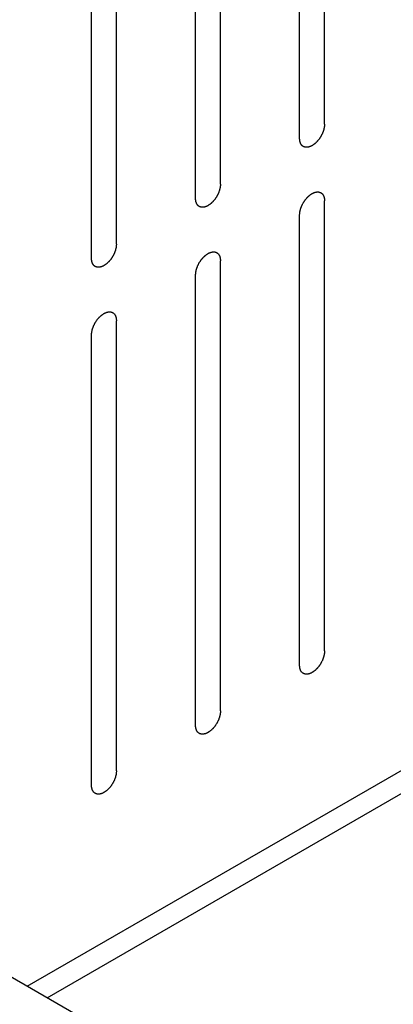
# Model space of a CAD drawing. Header units: inches. Extents: x 6 to 353, y 6 to 228.
# Tile 321 of 372: x 325.268 to 326.062, y 202.456 to 204.554. Entities that reach past the tile are written whole.
import ezdxf

# ---------------------------------------------------------------- set-up
doc = ezdxf.new("R2010")
doc.units = ezdxf.units.IN
doc.header["$LTSCALE"] = 19.946667
doc.header["$MEASUREMENT"] = 0
doc.layers.get('0').update_dxf_attribs({"linetype": 'CONTINUOUS'})
doc.layers.add('03_ALL_AXES', color=7, linetype='CONTINUOUS')

msp = doc.modelspace()

# ---------------------------------------------------------------- linework, layer by layer
at = {"color": 7, "linetype": 'Continuous'}
for p, q in [((325.2832, 202.4943), (330.7465, 205.6485)), ((325.3256, 202.4698), (330.7889, 205.624)), ((325.9159, 204.3313), (325.9159, 205.2907)), ((325.8629, 204.3007), (325.8629, 205.2601)), ((325.6946, 204.2036), (325.6946, 205.163)), ((325.6416, 204.1729), (325.6416, 205.1323)), ((325.4733, 204.0758), (325.4733, 205.0352)), ((325.4203, 204.0452), (325.4203, 205.0046)), ((325.9159, 203.2087), (325.9159, 204.168)), ((325.8629, 203.178), (325.8629, 204.1374)), ((325.6946, 203.0809), (325.6946, 204.0403)), ((325.6416, 203.0503), (325.6416, 204.0096)), ((325.4733, 202.9531), (325.4733, 203.9125)), ((325.4203, 202.9225), (325.4203, 203.8819))]:
    msp.add_line(p, q, dxfattribs=at)
for points in [[(325.9159, 204.3313), (325.9158, 204.3303), (325.9157, 204.3287), (325.9156, 204.3269), (325.9155, 204.3259), (325.9155, 204.3251), (325.9152, 204.3243), (325.915, 204.3232), (325.9147, 204.3218), (325.9144, 204.3204), (325.9141, 204.3193), (325.914, 204.3185), (325.9136, 204.3177), (325.9132, 204.3166), (325.9127, 204.3152), (325.9122, 204.3138), (325.9118, 204.3127), (325.9115, 204.3118), (325.9111, 204.311), (325.9105, 204.3099), (325.9098, 204.3085), (325.9091, 204.3071), (325.9086, 204.306), (325.9082, 204.3052), (325.9077, 204.3045), (325.907, 204.3034), (325.9062, 204.3022), (325.9053, 204.3009), (325.9047, 204.2999), (325.9042, 204.2991), (325.9036, 204.2984), (325.9028, 204.2975), (325.9019, 204.2964), (325.9009, 204.2952), (325.9002, 204.2943), (325.8996, 204.2936), (325.899, 204.2931), (325.8982, 204.2923), (325.8971, 204.2914), (325.8961, 204.2904), (325.8953, 204.2896), (325.8947, 204.289), (325.894, 204.2886), (325.8931, 204.288), (325.892, 204.2872), (325.8909, 204.2865), (325.8902, 204.2859), (325.8897, 204.2856), (325.8894, 204.2854), (325.8891, 204.2853), (325.8887, 204.2851), (325.8879, 204.2847), (325.8868, 204.2842), (325.8858, 204.2837), (325.885, 204.2834), (325.8846, 204.2832), (325.8843, 204.283), (325.884, 204.283), (325.8835, 204.2829), (325.8828, 204.2827), (325.8818, 204.2825), (325.8808, 204.2822), (325.88, 204.2821), (325.8796, 204.282), (325.8793, 204.2819), (325.879, 204.2819), (325.8786, 204.2819), (325.878, 204.2819), (325.877, 204.282), (325.8761, 204.282), (325.8754, 204.282), (325.875, 204.2821), (325.8747, 204.282), (325.8745, 204.2822), (325.8741, 204.2823), (325.8736, 204.2825), (325.8727, 204.2828), (325.8719, 204.2831), (325.8713, 204.2833), (325.8709, 204.2835), (325.8707, 204.2835), (325.8705, 204.2837), (325.8702, 204.284), (325.8697, 204.2844), (325.869, 204.2849), (325.8683, 204.2855), (325.8679, 204.2859), (325.8676, 204.2861), (325.8674, 204.2863), (325.8672, 204.2865), (325.867, 204.2868), (325.8667, 204.2874), (325.8662, 204.2882), (325.8656, 204.289), (325.8653, 204.2896), (325.8651, 204.2899), (325.8649, 204.2901), (325.8648, 204.2904), (325.8647, 204.2908), (325.8645, 204.2915), (325.8642, 204.2926), (325.8639, 204.2936), (325.8636, 204.2943), (325.8635, 204.2947), (325.8634, 204.295), (325.8634, 204.2953), (325.8633, 204.2958), (325.8633, 204.2967), (325.8632, 204.2979), (325.863, 204.2993), (325.8629, 204.3002), (325.8629, 204.3007)], [(325.6946, 204.2036), (325.6945, 204.2025), (325.6944, 204.201), (325.6943, 204.1991), (325.6942, 204.1981), (325.6941, 204.1973), (325.6939, 204.1965), (325.6937, 204.1954), (325.6934, 204.194), (325.693, 204.1927), (325.6928, 204.1916), (325.6926, 204.1907), (325.6923, 204.1899), (325.6919, 204.1888), (325.6914, 204.1874), (325.6909, 204.186), (325.6905, 204.1849), (325.6902, 204.1841), (325.6898, 204.1832), (325.6892, 204.1821), (325.6885, 204.1807), (325.6878, 204.1794), (325.6873, 204.1783), (325.6869, 204.1774), (325.6863, 204.1767), (325.6857, 204.1756), (325.6848, 204.1744), (325.684, 204.1731), (325.6833, 204.1721), (325.6829, 204.1713), (325.6823, 204.1707), (325.6815, 204.1697), (325.6806, 204.1686), (325.6796, 204.1675), (325.6788, 204.1666), (325.6783, 204.1658), (325.6777, 204.1653), (325.6768, 204.1645), (325.6758, 204.1636), (325.6748, 204.1626), (325.6739, 204.1619), (325.6733, 204.1612), (325.6727, 204.1608), (325.6718, 204.1602), (325.6707, 204.1595), (325.6696, 204.1587), (325.6689, 204.1582), (325.6684, 204.1579), (325.6681, 204.1576), (325.6678, 204.1575), (325.6673, 204.1573), (325.6666, 204.1569), (325.6655, 204.1564), (325.6644, 204.1559), (325.6637, 204.1556), (325.6633, 204.1554), (325.6629, 204.1552), (325.6626, 204.1552), (325.6622, 204.1551), (325.6615, 204.1549), (325.6605, 204.1547), (325.6594, 204.1544), (325.6587, 204.1543), (325.6583, 204.1542), (325.658, 204.1541), (325.6577, 204.1541), (325.6573, 204.1541), (325.6567, 204.1542), (325.6557, 204.1542), (325.6548, 204.1542), (325.6541, 204.1543), (325.6537, 204.1543), (325.6534, 204.1543), (325.6532, 204.1544), (325.6528, 204.1545), (325.6522, 204.1547), (325.6514, 204.155), (325.6505, 204.1553), (325.6499, 204.1556), (325.6496, 204.1557), (325.6493, 204.1558), (325.6491, 204.156), (325.6489, 204.1562), (325.6484, 204.1566), (325.6477, 204.1571), (325.647, 204.1577), (325.6465, 204.1581), (325.6463, 204.1583), (325.646, 204.1585), (325.6459, 204.1587), (325.6457, 204.1591), (325.6453, 204.1596), (325.6448, 204.1604), (325.6443, 204.1612), (325.644, 204.1618), (325.6438, 204.1621), (325.6436, 204.1623), (325.6435, 204.1627), (325.6434, 204.1631), (325.6432, 204.1638), (325.6429, 204.1648), (325.6425, 204.1658), (325.6423, 204.1665), (325.6422, 204.1669), (325.6421, 204.1672), (325.6421, 204.1676), (325.642, 204.168), (325.6419, 204.1689), (325.6418, 204.1701), (325.6417, 204.1715), (325.6416, 204.1725), (325.6416, 204.1729)], [(325.8629, 204.1374), (325.863, 204.1385), (325.8631, 204.14), (325.8633, 204.1418), (325.8633, 204.1429), (325.8634, 204.1437), (325.8636, 204.1445), (325.8638, 204.1456), (325.8642, 204.147), (325.8645, 204.1483), (325.8647, 204.1494), (325.8649, 204.1502), (325.8652, 204.1511), (325.8656, 204.1522), (325.8661, 204.1536), (325.8666, 204.155), (325.867, 204.1561), (325.8673, 204.1569), (325.8678, 204.1578), (325.8683, 204.1589), (325.869, 204.1602), (325.8697, 204.1616), (325.8703, 204.1627), (325.8706, 204.1636), (325.8712, 204.1643), (325.8718, 204.1653), (325.8727, 204.1666), (325.8735, 204.1679), (325.8742, 204.1689), (325.8746, 204.1697), (325.8752, 204.1703), (325.876, 204.1713), (325.8769, 204.1724), (325.8779, 204.1735), (325.8787, 204.1744), (325.8792, 204.1752), (325.8798, 204.1757), (325.8807, 204.1765), (325.8817, 204.1774), (325.8827, 204.1784), (325.8836, 204.1791), (325.8842, 204.1798), (325.8848, 204.1802), (325.8857, 204.1808), (325.8868, 204.1815), (325.8879, 204.1823), (325.8887, 204.1828), (325.8891, 204.1831), (325.8894, 204.1834), (325.8897, 204.1835), (325.8902, 204.1837), (325.8909, 204.184), (325.892, 204.1846), (325.8931, 204.185), (325.8938, 204.1854), (325.8942, 204.1856), (325.8946, 204.1858), (325.8949, 204.1858), (325.8953, 204.1859), (325.896, 204.1861), (325.897, 204.1863), (325.8981, 204.1865), (325.8988, 204.1867), (325.8992, 204.1868), (325.8995, 204.1869), (325.8998, 204.1869), (325.9002, 204.1869), (325.9009, 204.1868), (325.9018, 204.1868), (325.9028, 204.1868), (325.9034, 204.1867), (325.9038, 204.1867), (325.9041, 204.1867), (325.9043, 204.1866), (325.9047, 204.1865), (325.9053, 204.1863), (325.9061, 204.186), (325.907, 204.1856), (325.9076, 204.1854), (325.9079, 204.1853), (325.9082, 204.1852), (325.9084, 204.185), (325.9086, 204.1848), (325.9091, 204.1844), (325.9098, 204.1839), (325.9105, 204.1833), (325.911, 204.1829), (325.9112, 204.1827), (325.9115, 204.1825), (325.9116, 204.1822), (325.9118, 204.1819), (325.9122, 204.1814), (325.9127, 204.1806), (325.9132, 204.1798), (325.9135, 204.1792), (325.9137, 204.1789), (325.9139, 204.1787), (325.914, 204.1783), (325.9141, 204.1779), (325.9143, 204.1772), (325.9147, 204.1762), (325.915, 204.1752), (325.9152, 204.1745), (325.9153, 204.1741), (325.9154, 204.1738), (325.9154, 204.1734), (325.9155, 204.173), (325.9156, 204.1721), (325.9157, 204.1709), (325.9158, 204.1695), (325.9159, 204.1685), (325.9159, 204.168)], [(325.4733, 204.0758), (325.4732, 204.0747), (325.4731, 204.0732), (325.4729, 204.0714), (325.4728, 204.0703), (325.4728, 204.0696), (325.4726, 204.0687), (325.4723, 204.0676), (325.472, 204.0663), (325.4717, 204.0649), (325.4715, 204.0638), (325.4713, 204.063), (325.471, 204.0621), (325.4706, 204.061), (325.4701, 204.0596), (325.4696, 204.0582), (325.4691, 204.0571), (325.4689, 204.0563), (325.4684, 204.0555), (325.4679, 204.0543), (325.4672, 204.053), (325.4665, 204.0516), (325.4659, 204.0505), (325.4655, 204.0496), (325.465, 204.0489), (325.4644, 204.0479), (325.4635, 204.0466), (325.4627, 204.0453), (325.462, 204.0443), (325.4615, 204.0435), (325.4609, 204.0429), (325.4602, 204.042), (325.4592, 204.0408), (325.4583, 204.0397), (325.4575, 204.0388), (325.457, 204.0381), (325.4563, 204.0375), (325.4555, 204.0367), (325.4545, 204.0358), (325.4535, 204.0348), (325.4526, 204.0341), (325.452, 204.0335), (325.4514, 204.033), (325.4505, 204.0324), (325.4494, 204.0317), (325.4483, 204.0309), (325.4475, 204.0304), (325.4471, 204.0301), (325.4468, 204.0298), (325.4464, 204.0297), (325.446, 204.0295), (325.4453, 204.0292), (325.4442, 204.0287), (325.4431, 204.0282), (325.4424, 204.0278), (325.4419, 204.0276), (325.4416, 204.0274), (325.4413, 204.0274), (325.4409, 204.0273), (325.4402, 204.0271), (325.4391, 204.0269), (325.4381, 204.0267), (325.4374, 204.0265), (325.437, 204.0264), (325.4367, 204.0263), (325.4364, 204.0263), (325.436, 204.0264), (325.4353, 204.0264), (325.4344, 204.0264), (325.4334, 204.0265), (325.4328, 204.0265), (325.4324, 204.0265), (325.4321, 204.0265), (325.4318, 204.0266), (325.4315, 204.0267), (325.4309, 204.0269), (325.4301, 204.0272), (325.4292, 204.0276), (325.4286, 204.0278), (325.4283, 204.0279), (325.428, 204.028), (325.4278, 204.0282), (325.4275, 204.0284), (325.4271, 204.0288), (325.4264, 204.0294), (325.4257, 204.0299), (325.4252, 204.0303), (325.4249, 204.0306), (325.4247, 204.0307), (325.4246, 204.031), (325.4244, 204.0313), (325.424, 204.0318), (325.4235, 204.0326), (325.423, 204.0335), (325.4226, 204.034), (325.4224, 204.0343), (325.4223, 204.0346), (325.4222, 204.0349), (325.4221, 204.0353), (325.4218, 204.036), (325.4215, 204.037), (325.4212, 204.038), (325.421, 204.0387), (325.4209, 204.0391), (325.4208, 204.0394), (325.4207, 204.0398), (325.4207, 204.0403), (325.4206, 204.0411), (325.4205, 204.0423), (325.4204, 204.0437), (325.4203, 204.0447), (325.4203, 204.0452)], [(325.6416, 204.0096), (325.6417, 204.0107), (325.6418, 204.0122), (325.6419, 204.0141), (325.642, 204.0151), (325.642, 204.0159), (325.6423, 204.0167), (325.6425, 204.0178), (325.6428, 204.0192), (325.6431, 204.0205), (325.6434, 204.0216), (325.6435, 204.0225), (325.6439, 204.0233), (325.6443, 204.0244), (325.6448, 204.0258), (325.6453, 204.0272), (325.6457, 204.0283), (325.646, 204.0291), (325.6464, 204.03), (325.647, 204.0311), (325.6477, 204.0325), (325.6484, 204.0338), (325.6489, 204.0349), (325.6493, 204.0358), (325.6498, 204.0365), (325.6505, 204.0376), (325.6513, 204.0388), (325.6522, 204.0401), (325.6528, 204.0411), (325.6533, 204.0419), (325.6539, 204.0426), (325.6547, 204.0435), (325.6556, 204.0446), (325.6566, 204.0458), (325.6573, 204.0466), (325.6579, 204.0474), (325.6585, 204.0479), (325.6593, 204.0487), (325.6604, 204.0496), (325.6614, 204.0506), (325.6622, 204.0514), (325.6628, 204.052), (325.6635, 204.0524), (325.6644, 204.053), (325.6655, 204.0538), (325.6666, 204.0545), (325.6673, 204.055), (325.6678, 204.0553), (325.6681, 204.0556), (325.6684, 204.0557), (325.6688, 204.0559), (325.6696, 204.0563), (325.6707, 204.0568), (325.6717, 204.0573), (325.6725, 204.0576), (325.6729, 204.0578), (325.6732, 204.058), (325.6735, 204.058), (325.674, 204.0581), (325.6747, 204.0583), (325.6757, 204.0585), (325.6767, 204.0588), (325.6775, 204.0589), (325.6779, 204.059), (325.6782, 204.0591), (325.6785, 204.0591), (325.6789, 204.0591), (325.6795, 204.059), (325.6805, 204.059), (325.6814, 204.059), (325.6821, 204.059), (325.6825, 204.0589), (325.6828, 204.059), (325.683, 204.0588), (325.6834, 204.0587), (325.684, 204.0585), (325.6848, 204.0582), (325.6857, 204.0579), (325.6862, 204.0577), (325.6866, 204.0575), (325.6869, 204.0575), (325.687, 204.0573), (325.6873, 204.057), (325.6878, 204.0566), (325.6885, 204.0561), (325.6892, 204.0555), (325.6896, 204.0551), (325.6899, 204.0549), (325.6901, 204.0547), (325.6903, 204.0545), (325.6905, 204.0542), (325.6908, 204.0536), (325.6913, 204.0528), (325.6919, 204.052), (325.6922, 204.0514), (325.6924, 204.0511), (325.6926, 204.0509), (325.6927, 204.0505), (325.6928, 204.0502), (325.693, 204.0494), (325.6933, 204.0484), (325.6936, 204.0474), (325.6939, 204.0467), (325.694, 204.0463), (325.6941, 204.046), (325.6941, 204.0457), (325.6942, 204.0452), (325.6942, 204.0443), (325.6943, 204.0431), (325.6945, 204.0417), (325.6946, 204.0407), (325.6946, 204.0403)], [(325.4203, 203.8819), (325.4203, 203.8829), (325.4205, 203.8845), (325.4206, 203.8863), (325.4207, 203.8873), (325.4207, 203.8881), (325.421, 203.8889), (325.4212, 203.89), (325.4215, 203.8914), (325.4218, 203.8928), (325.4221, 203.8939), (325.4222, 203.8947), (325.4226, 203.8955), (325.423, 203.8966), (325.4235, 203.898), (325.424, 203.8994), (325.4244, 203.9005), (325.4246, 203.9014), (325.4251, 203.9022), (325.4256, 203.9033), (325.4264, 203.9047), (325.427, 203.9061), (325.4276, 203.9072), (325.428, 203.908), (325.4285, 203.9088), (325.4292, 203.9098), (325.43, 203.911), (325.4308, 203.9123), (325.4315, 203.9133), (325.432, 203.9141), (325.4326, 203.9148), (325.4333, 203.9157), (325.4343, 203.9168), (325.4352, 203.918), (325.436, 203.9189), (325.4366, 203.9196), (325.4372, 203.9201), (325.438, 203.9209), (325.4391, 203.9219), (325.4401, 203.9228), (325.4409, 203.9236), (325.4415, 203.9242), (325.4422, 203.9246), (325.4431, 203.9252), (325.4441, 203.926), (325.4452, 203.9267), (325.446, 203.9273), (325.4464, 203.9276), (325.4468, 203.9278), (325.4471, 203.9279), (325.4475, 203.9281), (325.4483, 203.9285), (325.4493, 203.929), (325.4504, 203.9295), (325.4512, 203.9298), (325.4516, 203.93), (325.4519, 203.9302), (325.4522, 203.9302), (325.4526, 203.9304), (325.4534, 203.9305), (325.4544, 203.9308), (325.4554, 203.931), (325.4562, 203.9312), (325.4566, 203.9312), (325.4569, 203.9313), (325.4572, 203.9313), (325.4575, 203.9313), (325.4582, 203.9313), (325.4592, 203.9312), (325.4601, 203.9312), (325.4608, 203.9312), (325.4612, 203.9312), (325.4615, 203.9312), (325.4617, 203.931), (325.462, 203.9309), (325.4626, 203.9307), (325.4635, 203.9304), (325.4643, 203.9301), (325.4649, 203.9299), (325.4653, 203.9297), (325.4655, 203.9297), (325.4657, 203.9295), (325.466, 203.9293), (325.4665, 203.9289), (325.4672, 203.9283), (325.4678, 203.9277), (325.4683, 203.9273), (325.4686, 203.9271), (325.4688, 203.9269), (325.469, 203.9267), (325.4692, 203.9264), (325.4695, 203.9258), (325.47, 203.925), (325.4705, 203.9242), (325.4709, 203.9236), (325.4711, 203.9233), (325.4713, 203.9231), (325.4713, 203.9228), (325.4715, 203.9224), (325.4717, 203.9217), (325.472, 203.9207), (325.4723, 203.9196), (325.4725, 203.9189), (325.4727, 203.9185), (325.4728, 203.9183), (325.4728, 203.9179), (325.4728, 203.9174), (325.4729, 203.9166), (325.473, 203.9154), (325.4732, 203.9139), (325.4732, 203.913), (325.4733, 203.9125)], [(325.9159, 203.2087), (325.9158, 203.2076), (325.9157, 203.2061), (325.9156, 203.2042), (325.9155, 203.2032), (325.9155, 203.2024), (325.9152, 203.2016), (325.915, 203.2005), (325.9147, 203.1991), (325.9144, 203.1978), (325.9141, 203.1967), (325.914, 203.1958), (325.9136, 203.195), (325.9132, 203.1939), (325.9127, 203.1925), (325.9122, 203.1911), (325.9118, 203.19), (325.9115, 203.1892), (325.9111, 203.1883), (325.9105, 203.1872), (325.9098, 203.1858), (325.9091, 203.1845), (325.9086, 203.1834), (325.9082, 203.1825), (325.9077, 203.1818), (325.907, 203.1807), (325.9062, 203.1795), (325.9053, 203.1782), (325.9047, 203.1772), (325.9042, 203.1764), (325.9036, 203.1757), (325.9028, 203.1748), (325.9019, 203.1737), (325.9009, 203.1725), (325.9002, 203.1717), (325.8996, 203.1709), (325.899, 203.1704), (325.8982, 203.1696), (325.8971, 203.1687), (325.8961, 203.1677), (325.8953, 203.1669), (325.8947, 203.1663), (325.894, 203.1659), (325.8931, 203.1653), (325.892, 203.1645), (325.8909, 203.1638), (325.8902, 203.1633), (325.8897, 203.163), (325.8894, 203.1627), (325.8891, 203.1626), (325.8887, 203.1624), (325.8879, 203.162), (325.8868, 203.1615), (325.8858, 203.161), (325.885, 203.1607), (325.8846, 203.1605), (325.8843, 203.1603), (325.884, 203.1603), (325.8835, 203.1602), (325.8828, 203.16), (325.8818, 203.1598), (325.8808, 203.1595), (325.88, 203.1594), (325.8796, 203.1593), (325.8793, 203.1592), (325.879, 203.1592), (325.8786, 203.1592), (325.878, 203.1593), (325.877, 203.1593), (325.8761, 203.1593), (325.8754, 203.1593), (325.875, 203.1594), (325.8747, 203.1593), (325.8745, 203.1595), (325.8741, 203.1596), (325.8736, 203.1598), (325.8727, 203.1601), (325.8719, 203.1604), (325.8713, 203.1606), (325.8709, 203.1608), (325.8707, 203.1608), (325.8705, 203.161), (325.8702, 203.1613), (325.8697, 203.1617), (325.869, 203.1622), (325.8683, 203.1628), (325.8679, 203.1632), (325.8676, 203.1634), (325.8674, 203.1636), (325.8672, 203.1638), (325.867, 203.1641), (325.8667, 203.1647), (325.8662, 203.1655), (325.8656, 203.1663), (325.8653, 203.1669), (325.8651, 203.1672), (325.8649, 203.1674), (325.8648, 203.1678), (325.8647, 203.1681), (325.8645, 203.1689), (325.8642, 203.1699), (325.8639, 203.1709), (325.8636, 203.1716), (325.8635, 203.172), (325.8634, 203.1723), (325.8634, 203.1726), (325.8633, 203.1731), (325.8633, 203.174), (325.8632, 203.1752), (325.863, 203.1766), (325.8629, 203.1776), (325.8629, 203.178)], [(325.6946, 203.0809), (325.6945, 203.0798), (325.6944, 203.0783), (325.6943, 203.0765), (325.6942, 203.0754), (325.6941, 203.0746), (325.6939, 203.0738), (325.6937, 203.0727), (325.6934, 203.0713), (325.693, 203.07), (325.6928, 203.0689), (325.6926, 203.0681), (325.6923, 203.0672), (325.6919, 203.0661), (325.6914, 203.0647), (325.6909, 203.0633), (325.6905, 203.0622), (325.6902, 203.0614), (325.6898, 203.0605), (325.6892, 203.0594), (325.6885, 203.0581), (325.6878, 203.0567), (325.6873, 203.0556), (325.6869, 203.0547), (325.6863, 203.054), (325.6857, 203.053), (325.6848, 203.0517), (325.684, 203.0504), (325.6833, 203.0494), (325.6829, 203.0486), (325.6823, 203.048), (325.6815, 203.047), (325.6806, 203.0459), (325.6796, 203.0448), (325.6788, 203.0439), (325.6783, 203.0431), (325.6777, 203.0426), (325.6768, 203.0418), (325.6758, 203.0409), (325.6748, 203.0399), (325.6739, 203.0392), (325.6733, 203.0385), (325.6727, 203.0381), (325.6718, 203.0375), (325.6707, 203.0368), (325.6696, 203.036), (325.6689, 203.0355), (325.6684, 203.0352), (325.6681, 203.0349), (325.6678, 203.0348), (325.6673, 203.0346), (325.6666, 203.0343), (325.6655, 203.0337), (325.6644, 203.0333), (325.6637, 203.0329), (325.6633, 203.0327), (325.6629, 203.0325), (325.6626, 203.0325), (325.6622, 203.0324), (325.6615, 203.0322), (325.6605, 203.032), (325.6594, 203.0318), (325.6587, 203.0316), (325.6583, 203.0315), (325.658, 203.0314), (325.6577, 203.0314), (325.6573, 203.0314), (325.6567, 203.0315), (325.6557, 203.0315), (325.6548, 203.0315), (325.6541, 203.0316), (325.6537, 203.0316), (325.6534, 203.0316), (325.6532, 203.0317), (325.6528, 203.0318), (325.6522, 203.032), (325.6514, 203.0323), (325.6505, 203.0327), (325.6499, 203.0329), (325.6496, 203.033), (325.6493, 203.0331), (325.6491, 203.0333), (325.6489, 203.0335), (325.6484, 203.0339), (325.6477, 203.0344), (325.647, 203.035), (325.6465, 203.0354), (325.6463, 203.0356), (325.646, 203.0358), (325.6459, 203.0361), (325.6457, 203.0364), (325.6453, 203.0369), (325.6448, 203.0377), (325.6443, 203.0385), (325.644, 203.0391), (325.6438, 203.0394), (325.6436, 203.0396), (325.6435, 203.04), (325.6434, 203.0404), (325.6432, 203.0411), (325.6429, 203.0421), (325.6425, 203.0431), (325.6423, 203.0438), (325.6422, 203.0442), (325.6421, 203.0445), (325.6421, 203.0449), (325.642, 203.0453), (325.6419, 203.0462), (325.6418, 203.0474), (325.6417, 203.0488), (325.6416, 203.0498), (325.6416, 203.0503)], [(325.4733, 202.9531), (325.4732, 202.9521), (325.4731, 202.9505), (325.4729, 202.9487), (325.4728, 202.9476), (325.4728, 202.9469), (325.4726, 202.946), (325.4723, 202.9449), (325.472, 202.9436), (325.4717, 202.9422), (325.4715, 202.9411), (325.4713, 202.9403), (325.471, 202.9394), (325.4706, 202.9383), (325.4701, 202.9369), (325.4696, 202.9355), (325.4691, 202.9344), (325.4689, 202.9336), (325.4684, 202.9328), (325.4679, 202.9317), (325.4672, 202.9303), (325.4665, 202.9289), (325.4659, 202.9278), (325.4655, 202.9269), (325.465, 202.9262), (325.4644, 202.9252), (325.4635, 202.9239), (325.4627, 202.9226), (325.462, 202.9216), (325.4615, 202.9208), (325.4609, 202.9202), (325.4602, 202.9193), (325.4592, 202.9181), (325.4583, 202.917), (325.4575, 202.9161), (325.457, 202.9154), (325.4563, 202.9148), (325.4555, 202.9141), (325.4545, 202.9131), (325.4535, 202.9121), (325.4526, 202.9114), (325.452, 202.9108), (325.4514, 202.9104), (325.4505, 202.9097), (325.4494, 202.909), (325.4483, 202.9082), (325.4475, 202.9077), (325.4471, 202.9074), (325.4468, 202.9071), (325.4464, 202.907), (325.446, 202.9068), (325.4453, 202.9065), (325.4442, 202.906), (325.4431, 202.9055), (325.4424, 202.9051), (325.4419, 202.9049), (325.4416, 202.9048), (325.4413, 202.9047), (325.4409, 202.9046), (325.4402, 202.9044), (325.4391, 202.9042), (325.4381, 202.904), (325.4374, 202.9038), (325.437, 202.9037), (325.4367, 202.9036), (325.4364, 202.9037), (325.436, 202.9037), (325.4353, 202.9037), (325.4344, 202.9037), (325.4334, 202.9038), (325.4328, 202.9038), (325.4324, 202.9038), (325.4321, 202.9038), (325.4318, 202.9039), (325.4315, 202.904), (325.4309, 202.9042), (325.4301, 202.9046), (325.4292, 202.9049), (325.4286, 202.9051), (325.4283, 202.9052), (325.428, 202.9053), (325.4278, 202.9055), (325.4275, 202.9057), (325.4271, 202.9061), (325.4264, 202.9067), (325.4257, 202.9072), (325.4252, 202.9076), (325.4249, 202.9079), (325.4247, 202.908), (325.4246, 202.9083), (325.4244, 202.9086), (325.424, 202.9092), (325.4235, 202.91), (325.423, 202.9108), (325.4226, 202.9113), (325.4224, 202.9116), (325.4223, 202.9119), (325.4222, 202.9122), (325.4221, 202.9126), (325.4218, 202.9133), (325.4215, 202.9143), (325.4212, 202.9153), (325.421, 202.916), (325.4209, 202.9164), (325.4208, 202.9167), (325.4207, 202.9171), (325.4207, 202.9176), (325.4206, 202.9184), (325.4205, 202.9196), (325.4204, 202.921), (325.4203, 202.922), (325.4203, 202.9225)]]:
    msp.add_open_spline(points, degree=3, knots=[0, 0, 0, 0, 0.03125, 0.046875, 0.054688, 0.0625, 0.070312, 0.078125, 0.09375, 0.109375, 0.117188, 0.125, 0.132812, 0.140625, 0.15625, 0.171875, 0.179688, 0.1875, 0.195312, 0.203125, 0.21875, 0.234375, 0.242188, 0.25, 0.257812, 0.265625, 0.28125, 0.296875, 0.304688, 0.3125, 0.320312, 0.328125, 0.34375, 0.359375, 0.367188, 0.375, 0.382812, 0.390625, 0.40625, 0.421875, 0.429688, 0.4375, 0.445312, 0.453125, 0.46875, 0.484375, 0.492188, 0.496094, 0.5, 0.503906, 0.507812, 0.515625, 0.53125, 0.546875, 0.554688, 0.558594, 0.5625, 0.566406, 0.570312, 0.578125, 0.59375, 0.609375, 0.617188, 0.621094, 0.625, 0.628906, 0.632812, 0.640625, 0.65625, 0.671875, 0.679688, 0.683594, 0.6875, 0.691406, 0.695312, 0.703125, 0.71875, 0.734375, 0.742188, 0.746094, 0.75, 0.753906, 0.757812, 0.765625, 0.78125, 0.796875, 0.804688, 0.808594, 0.8125, 0.816406, 0.820312, 0.828125, 0.84375, 0.859375, 0.867188, 0.871094, 0.875, 0.878906, 0.882812, 0.890625, 0.90625, 0.921875, 0.929688, 0.933594, 0.9375, 0.941406, 0.945312, 0.953125, 0.96875, 0.984375, 1, 1, 1, 1], dxfattribs=at)
at = {"layer": '03_ALL_AXES', "color": 7, "linetype": 'Continuous'}
msp.add_line((334.9988, 196.8851), (321.2102, 204.8458), dxfattribs=at)

doc.saveas('drawing.dxf')
